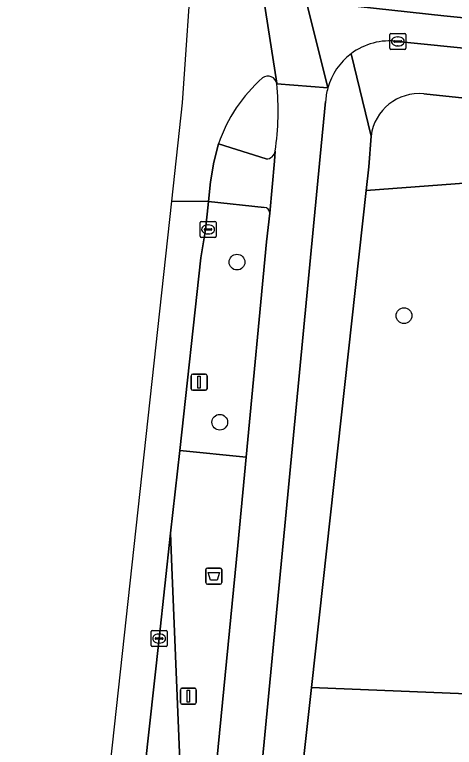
# Model space of a CAD drawing. Extents: x 161354 to 162026, y 386504 to 387460.
# Drawn here: x 161374.29 to 161401.6, y 386778.44 to 386823.93 of the extents above; entities that cross this region are included whole.
import ezdxf

# ---------------------------------------------------------------- set-up
doc = ezdxf.new("R2010")
doc.units = 0
for name, color, linetype in [('IMGEO_Afvalbak', 7, 'Continuous'), ('IMGEO_Berm_groen', 7, 'Continuous'), ('IMGEO_Boom', 7, 'Continuous'), ('IMGEO_Fietspad_gesloten', 7, 'Continuous'), ('IMGEO_Groenvoorziening', 7, 'Continuous'), ('IMGEO_Kolk', 7, 'Continuous'), ('IMGEO_Lichtmast', 7, 'Continuous'), ('IMGEO_Rijbaan_lokaal_gesloten', 7, 'Continuous'), ('IMGEO_Rijbaan_lokaal_open', 7, 'Continuous'), ('IMGEO_Verkeersbordpaal', 7, 'Continuous'), ('IMGEO_Verkeerseiland_gesloten', 7, 'Continuous'), ('IMGEO_Voetpad_open', 7, 'Continuous')]:
    doc.layers.add(name, color=color, linetype=linetype)

msp = doc.modelspace()

# ---------------------------------------------------------------- linework, layer by layer
at = {"layer": 'IMGEO_Afvalbak'}
for p, q in [((161386.265, 386789.573), (161387.055, 386789.573)), ((161387.055, 386789.573), (161386.265, 386789.573)), ((161386.165, 386788.673), (161386.165, 386789.473)), ((161386.165, 386789.473), (161386.165, 386788.673)), ((161387.155, 386789.473), (161387.155, 386788.673)), ((161387.155, 386788.673), (161387.155, 386789.473)), ((161387.055, 386788.573), (161386.265, 386788.573)), ((161386.265, 386788.573), (161387.055, 386788.573))]:
    msp.add_line(p, q, dxfattribs=at)
msp.add_lwpolyline([(161386.308, 386789.287), (161387.012, 386789.287), (161386.863, 386788.817), (161386.457, 386788.817), (161386.308, 386789.287)], dxfattribs=at)
for centre, start, end in [((161386.265, 386789.473), 90, 180), ((161386.265, 386789.473), 90, 180), ((161387.055, 386789.473), 0, 90), ((161387.055, 386789.473), 360, 90), ((161386.265, 386788.673), 180, 270), ((161386.265, 386788.673), 180, 270), ((161387.055, 386788.673), 270, 0), ((161387.055, 386788.673), 270, 0)]:
    msp.add_arc(centre, 0.1, start, end, dxfattribs=at)
at = {"layer": 'IMGEO_Berm_groen'}
for points in [[(161389.793, 386811.961), (161386.323, 386812.328), (161386.133, 386810.572), (161385.854, 386808.827), (161384.555, 386796.868), (161388.673, 386796.461), (161389.935, 386809.823)], [(161389.935, 386809.823), (161390.137, 386811.593)]]:
    msp.add_lwpolyline(points, dxfattribs=at)
msp.add_arc((161389.773, 386811.597), 0.364, 359.2985, 86.8403, dxfattribs=at)
at = {"layer": 'IMGEO_Boom'}
for centre in [(161388.097, 386808.566), (161398.469, 386805.238), (161387.028, 386798.624)]:
    msp.add_circle(centre, 0.489, dxfattribs=at)
at = {"layer": 'IMGEO_Fietspad_gesloten'}
for points in [[(161393.737, 386819.373), (161390.573, 386819.64)], [(161393.272, 386815.123), (161393.6, 386818.527)], [(161390.466, 386815.452), (161390.418, 386814.821), (161390.137, 386811.593), (161389.935, 386809.823), (161388.673, 386796.461), (161388.16, 386790.973), (161386.855, 386777.635), (161384.227, 386753.709), (161383.76, 386750), (161383.745, 386749.881), (161384.448, 386749.828), (161380.555, 386724.572), (161380.158, 386721.615), (161376.777, 386721.755), (161376.588, 386721.814), (161376.187, 386717.872), (161376.396, 386717.844)], [(161379.452, 386716.1), (161378.997, 386712.85), (161381.864, 386712.557), (161383.032, 386721.496), (161385.721, 386742.066), (161386.605, 386750), (161389.646, 386777.28), (161393.272, 386815.123)]]:
    msp.add_lwpolyline(points, dxfattribs=at)
for centre, radius, start, end in [((161373.711, 386817.975), 16.944, 351.435, 5.638), ((161397.624, 386818.31), 4.029, 164.6967, 176.9062)]:
    msp.add_arc(centre, radius, start, end, dxfattribs=at)
at = {"layer": 'IMGEO_Groenvoorziening'}
for points in [[(161407.753, 386818.166), (161399.71, 386819.014)], [(161396.429, 386816.391), (161396.283, 386814.488), (161396.119, 386813), (161426.794, 386815.303), (161426.814, 386815.709), (161407.753, 386818.166)]]:
    msp.add_lwpolyline(points, dxfattribs=at)
for points in [[(161426.794, 386815.303), (161396.119, 386813), (161393.679, 386790.813), (161392.725, 386782.167), (161402.362, 386781.767), (161402.504, 386784.789), (161403.542, 386806.633), (161416.532, 386806.016), (161416.731, 386810.211), (161426.52, 386809.746)], [(161398.176, 386777.414), (161404.072, 386777.16), (161404.241, 386781.689), (161402.362, 386781.767), (161392.725, 386782.167), (161390.933, 386765.929), (161393.203, 386765.85), (161393.419, 386770.13), (161397.87, 386769.993)]]:
    msp.add_lwpolyline(points, close=True, dxfattribs=at)
msp.add_arc((161399.424, 386816.008), 3.02, 84.5674, 172.7139, dxfattribs=at)
at = {"layer": 'IMGEO_Kolk'}
for p, q in [((161397.661, 386822.764), (161398.513, 386822.764)), ((161397.586, 386821.838), (161397.586, 386822.69)), ((161397.845, 386822.258), (161397.845, 386822.27)), ((161397.888, 386822.307), (161398.286, 386822.307)), ((161398.074, 386822.544), (161398.099, 386822.544)), ((161398.329, 386822.27), (161398.329, 386822.258)), ((161398.587, 386822.69), (161398.587, 386821.838)), ((161398.283, 386822.221), (161397.885, 386822.221)), ((161398.097, 386821.984), (161398.072, 386821.984)), ((161398.513, 386821.764), (161397.661, 386821.764)), ((161385.803, 386810.167), (161385.803, 386811.019)), ((161385.878, 386811.093), (161386.73, 386811.093)), ((161386.804, 386811.019), (161386.804, 386810.167)), ((161386.062, 386810.587), (161386.062, 386810.599)), ((161386.5, 386810.55), (161386.102, 386810.55)), ((161386.105, 386810.636), (161386.503, 386810.636)), ((161386.291, 386810.873), (161386.316, 386810.873)), ((161386.546, 386810.599), (161386.546, 386810.587)), ((161386.73, 386810.093), (161385.878, 386810.093)), ((161386.314, 386810.313), (161386.289, 386810.313)), ((161382.763, 386784.772), (161382.763, 386785.624)), ((161382.838, 386785.698), (161383.69, 386785.698)), ((161383.251, 386785.478), (161383.276, 386785.478)), ((161383.764, 386785.624), (161383.764, 386784.772)), ((161383.022, 386785.192), (161383.022, 386785.204)), ((161383.46, 386785.155), (161383.062, 386785.155)), ((161383.065, 386785.241), (161383.463, 386785.241)), ((161383.506, 386785.204), (161383.506, 386785.192)), ((161383.69, 386784.698), (161382.838, 386784.698)), ((161383.274, 386784.918), (161383.249, 386784.918))]:
    msp.add_line(p, q, dxfattribs=at)
for points in [[(161397.661, 386822.764), (161398.513, 386822.764)], [(161397.586, 386821.838), (161397.586, 386822.69)], [(161398.587, 386822.69), (161398.587, 386821.838)], [(161398.513, 386821.764), (161397.661, 386821.764)], [(161385.803, 386810.167), (161385.803, 386811.019)], [(161385.878, 386811.093), (161386.73, 386811.093)], [(161386.804, 386811.019), (161386.804, 386810.167)], [(161386.73, 386810.093), (161385.878, 386810.093)], [(161382.763, 386784.772), (161382.763, 386785.624)], [(161382.838, 386785.698), (161383.69, 386785.698)], [(161383.764, 386785.624), (161383.764, 386784.772)], [(161383.69, 386784.698), (161382.838, 386784.698)]]:
    msp.add_lwpolyline(points, dxfattribs=at)
for centre, radius, start, end in [((161397.663, 386822.688), 0.0765, 91.552, 178.448), ((161397.663, 386822.688), 0.0765, 91.552, 178.448), ((161398.511, 386822.688), 0.0765, 1.552, 88.448), ((161398.511, 386822.688), 0.0765, 1.552, 88.448), ((161397.885, 386822.267), 0.0403, 85.8775, 175.7526), ((161397.882, 386822.257), 0.0366, 178.938, 274.7102), ((161398.286, 386822.264), 0.043, 264.8664, 352.4533), ((161398.29, 386822.269), 0.0386, 1.7309, 96.639), ((161397.663, 386821.84), 0.0765, 181.552, 268.448), ((161397.663, 386821.84), 0.0765, 181.552, 268.448), ((161398.511, 386821.84), 0.0765, 271.552, 358.448), ((161398.511, 386821.84), 0.0765, 271.552, 358.448), ((161385.88, 386811.017), 0.0765, 91.552, 178.448), ((161385.88, 386811.017), 0.0765, 91.552, 178.448), ((161386.728, 386811.017), 0.0765, 1.552, 88.448), ((161386.728, 386811.017), 0.0765, 1.552, 88.448), ((161386.102, 386810.596), 0.0403, 85.8775, 175.7526), ((161386.099, 386810.586), 0.0366, 178.938, 274.7102), ((161386.503, 386810.593), 0.043, 264.8664, 352.4533), ((161386.507, 386810.598), 0.0386, 1.7309, 96.639), ((161385.88, 386810.169), 0.0765, 181.552, 268.448), ((161385.88, 386810.169), 0.0765, 181.552, 268.448), ((161386.728, 386810.169), 0.0765, 271.552, 358.448), ((161386.728, 386810.169), 0.0765, 271.552, 358.448), ((161382.84, 386785.622), 0.0765, 91.552, 178.448), ((161382.84, 386785.622), 0.0765, 91.552, 178.448), ((161383.688, 386785.622), 0.0765, 1.552, 88.448), ((161383.688, 386785.622), 0.0765, 1.552, 88.448), ((161383.062, 386785.201), 0.0403, 85.8775, 175.7526), ((161383.059, 386785.191), 0.0366, 178.938, 274.7102), ((161383.463, 386785.198), 0.043, 264.8664, 352.4533), ((161383.467, 386785.203), 0.0386, 1.7309, 96.639), ((161382.84, 386784.774), 0.0765, 181.552, 268.448), ((161382.84, 386784.774), 0.0765, 181.552, 268.448), ((161383.688, 386784.774), 0.0765, 271.552, 358.448), ((161383.688, 386784.774), 0.0765, 271.552, 358.448)]:
    msp.add_arc(centre, radius, start, end, dxfattribs=at)
for centre, major_axis, ratio, start_param, end_param in [((161398.073, 386822.264), (-0.387, 0.002), 0.722429, 4.712389, 7.853982), ((161398.098, 386822.264), (-0.39, 0.002), 0.717154, 1.570796, 4.712389), ((161386.29, 386810.593), (-0.387, 0.002), 0.722429, 4.712389, 7.853982), ((161386.315, 386810.593), (-0.39, 0.002), 0.717154, 1.570796, 4.712389), ((161383.25, 386785.198), (-0.387, 0.002), 0.722429, 4.712389, 7.853982), ((161383.275, 386785.198), (-0.39, 0.002), 0.717154, 1.570796, 4.712389)]:
    msp.add_ellipse(centre, major_axis=major_axis, ratio=ratio, start_param=start_param, end_param=end_param, dxfattribs=at)
at = {"layer": 'IMGEO_Lichtmast'}
for p, q in [((161384.58, 386781.22), (161384.58, 386782.02)), ((161384.58, 386782.02), (161384.58, 386781.22)), ((161384.68, 386782.12), (161385.47, 386782.12)), ((161385.47, 386782.12), (161384.68, 386782.12)), ((161385.57, 386782.02), (161385.57, 386781.22)), ((161385.57, 386781.22), (161385.57, 386782.02)), ((161385.47, 386781.12), (161384.68, 386781.12)), ((161384.68, 386781.12), (161385.47, 386781.12))]:
    msp.add_line(p, q, dxfattribs=at)
msp.add_lwpolyline([(161385, 386781.995), (161385.15, 386781.995), (161385.15, 386781.245), (161385, 386781.245), (161385, 386781.995)], dxfattribs=at)
for centre, start, end in [((161384.68, 386782.02), 90, 180), ((161384.68, 386782.02), 90, 180), ((161385.47, 386782.02), 0, 90), ((161385.47, 386782.02), 360, 90), ((161384.68, 386781.22), 180, 270), ((161384.68, 386781.22), 180, 270), ((161385.47, 386781.22), 270, 0), ((161385.47, 386781.22), 270, 0)]:
    msp.add_arc(centre, 0.1, start, end, dxfattribs=at)
at = {"layer": 'IMGEO_Rijbaan_lokaal_gesloten'}
for points in [[(161388.899, 386830.426), (161390.571, 386819.676), (161390.573, 386819.64), (161393.737, 386819.373), (161392.402, 386824.783), (161391.564, 386828.627), (161390.735, 386834.187)], [(161390.573, 386819.64), (161390.571, 386819.676), (161388.899, 386830.426)], [(161385.332, 386827.741), (161384.702, 386818.462), (161384.035, 386812.351), (161386.323, 386812.328), (161386.454, 386813.541), (161386.667, 386814.764), (161386.944, 386815.913)], [(161392.402, 386824.783), (161393.737, 386819.373)], [(161412.991, 386822.658), (161400.945, 386823.863), (161392.402, 386824.783)], [(161398.087, 386822.264), (161399.307, 386822.14), (161412.876, 386820.776)]]:
    msp.add_lwpolyline(points, dxfattribs=at)
for points in [[(161374.289, 386717.883), (161376.187, 386717.872), (161376.588, 386721.814), (161376.777, 386721.755), (161377.083, 386724.772), (161377.157, 386725.532), (161377.799, 386731.738), (161378.058, 386734.741), (161378.155, 386737.741), (161378.23, 386739.745), (161378.323, 386740.247), (161378.943, 386746.009), (161379.384, 386750), (161381.158, 386766.068), (161383.264, 386785.198), (161383.965, 386791.735), (161384.555, 386796.868), (161385.854, 386808.827), (161386.133, 386810.572), (161386.323, 386812.328), (161384.035, 386812.351), (161380.225, 386777.448)], [(161384.696, 386772.838), (161384.708, 386773.606), (161384.043, 386789.635), (161383.965, 386791.735), (161383.264, 386785.198), (161381.158, 386766.068), (161379.384, 386750), (161378.943, 386746.009), (161378.323, 386740.247), (161378.23, 386739.745), (161378.155, 386737.741), (161378.47, 386738.907), (161382.068, 386749.219), (161382.198, 386749.997), (161382.813, 386755.747)]]:
    msp.add_lwpolyline(points, close=True, dxfattribs=at)
for centre, radius, start, end in [((161397.577, 386818.31), 3.987, 82.6449, 126.881), ((161397.6, 386818.299), 4.01, 127.0564, 164.4636), ((161396.22, 386812.667), 9.827, 131.6947, 160.7121), ((161390.016, 386819.549), 0.565, 9.2859, 126.1158)]:
    msp.add_arc(centre, radius, start, end, dxfattribs=at)
at = {"layer": 'IMGEO_Rijbaan_lokaal_open'}
msp.add_lwpolyline([(161391.564, 386828.627), (161392.402, 386824.783), (161400.945, 386823.863), (161412.991, 386822.658)], dxfattribs=at)
msp.add_lwpolyline([(161382.813, 386755.747), (161382.198, 386749.997), (161383.745, 386749.881), (161383.76, 386750), (161384.227, 386753.709), (161386.855, 386777.635), (161388.16, 386790.973), (161388.673, 386796.461), (161384.555, 386796.868), (161383.965, 386791.735), (161384.043, 386789.635), (161384.708, 386773.606), (161384.696, 386772.838)], close=True, dxfattribs=at)
at = {"layer": 'IMGEO_Verkeersbordpaal'}
for p, q in [((161385.247, 386800.707), (161385.247, 386801.507)), ((161385.247, 386801.507), (161385.247, 386800.707)), ((161385.347, 386801.607), (161386.137, 386801.607)), ((161386.137, 386801.607), (161385.347, 386801.607)), ((161386.237, 386801.507), (161386.237, 386800.707)), ((161386.237, 386800.707), (161386.237, 386801.507)), ((161386.137, 386800.607), (161385.347, 386800.607)), ((161385.347, 386800.607), (161386.137, 386800.607))]:
    msp.add_line(p, q, dxfattribs=at)
msp.add_lwpolyline([(161385.667, 386801.482), (161385.817, 386801.482), (161385.817, 386800.732), (161385.667, 386800.732), (161385.667, 386801.482)], dxfattribs=at)
for centre, start, end in [((161385.347, 386801.507), 90, 180), ((161385.347, 386801.507), 90, 180), ((161386.137, 386801.507), 0, 90), ((161386.137, 386801.507), 360, 90), ((161385.347, 386800.707), 180, 270), ((161385.347, 386800.707), 180, 270), ((161386.137, 386800.707), 270, 0), ((161386.137, 386800.707), 270, 0)]:
    msp.add_arc(centre, 0.1, start, end, dxfattribs=at)
at = {"layer": 'IMGEO_Verkeerseiland_gesloten'}
msp.add_lwpolyline([(161386.944, 386815.913), (161389.914, 386814.97)], dxfattribs=at)
for centre, radius, start, end in [((161396.22, 386812.667), 9.827, 131.6947, 160.7121), ((161390.016, 386819.549), 0.565, 9.2859, 126.1158), ((161373.711, 386817.975), 16.944, 351.435, 5.638), ((161389.915, 386815.526), 0.556, 269.8578, 352.3964)]:
    msp.add_arc(centre, radius, start, end, dxfattribs=at)
at = {"layer": 'IMGEO_Voetpad_open'}
for points in [[(161412.876, 386820.776), (161399.307, 386822.14), (161398.087, 386822.264)], [(161382.577, 386690.493), (161385.54, 386717.26), (161385.998, 386721.373), (161387.944, 386738.872), (161388.279, 386741.884), (161389.175, 386750), (161390.826, 386764.964), (161390.933, 386765.929), (161392.725, 386782.167), (161393.679, 386790.813), (161396.119, 386813), (161396.283, 386814.488), (161396.429, 386816.391), (161395.184, 386821.499)], [(161395.184, 386821.499), (161396.429, 386816.391)], [(161399.71, 386819.014), (161407.753, 386818.166), (161426.814, 386815.709), (161429.479, 386815.366), (161432.955, 386814.983), (161444.305, 386814.868)], [(161393.6, 386818.527), (161393.272, 386815.123), (161389.646, 386777.28)], [(161389.914, 386814.97), (161386.944, 386815.913), (161386.667, 386814.764), (161386.454, 386813.541), (161386.323, 386812.328), (161389.793, 386811.961)], [(161390.137, 386811.593), (161390.418, 386814.821), (161390.466, 386815.452)]]:
    msp.add_lwpolyline(points, dxfattribs=at)
for centre, radius, start, end in [((161397.577, 386818.31), 3.987, 82.6449, 126.881), ((161397.6, 386818.299), 4.01, 127.0564, 164.4636), ((161397.624, 386818.31), 4.029, 164.6967, 176.9062), ((161399.424, 386816.008), 3.02, 84.5674, 172.7139), ((161389.915, 386815.526), 0.556, 269.8578, 352.3964), ((161389.773, 386811.597), 0.364, 359.2985, 86.8403)]:
    msp.add_arc(centre, radius, start, end, dxfattribs=at)

doc.saveas('drawing.dxf')
